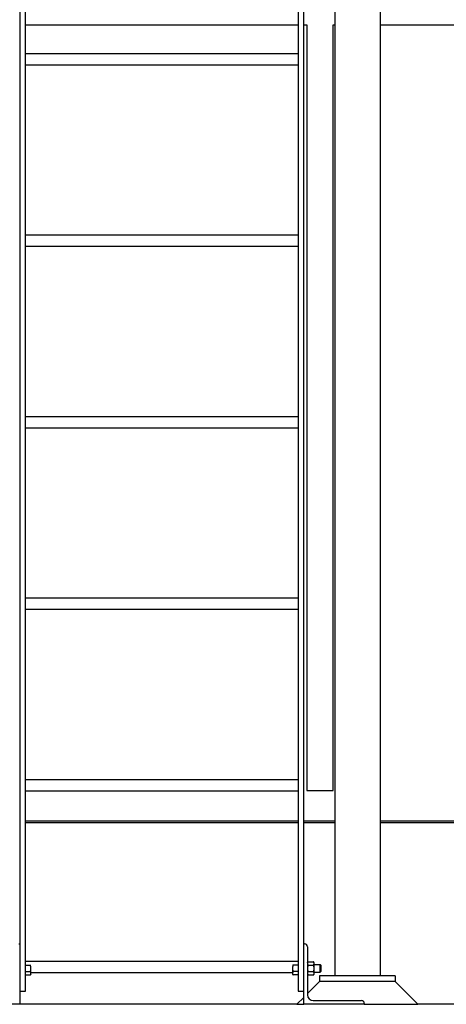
# Model space of a CAD drawing. Header units: inches. Extents: x 18 to 846, y -67 to 561.
# Tile 540 of 656: x 745 to 773, y 89 to 154. Entities that reach past the tile are written whole.
import ezdxf

# ---------------------------------------------------------------- set-up
doc = ezdxf.new("R2010")
doc.units = ezdxf.units.IN
doc.header["$LTSCALE"] = 24
doc.header["$MEASUREMENT"] = 0
doc.layers.add('Visible (ANSI)', color=7, linetype='Continuous', lineweight=30)

msp = doc.modelspace()

# ---------------------------------------------------------------- linework, layer by layer
at = {"layer": 'Visible (ANSI)'}
for p, q in [((745.1258, 192.2322), (745.1258, 89.79286)), ((745.5008, 89.79286), (745.5008, 192.2322)), ((763.5008, 192.2322), (763.5008, 89.79286)), ((763.8758, 89.79286), (763.8758, 192.2322)), ((765.9208, 185.08864), (765.9208, 90.79286)), ((768.9208, 185.08864), (768.9208, 90.79286)), ((745.5008, 153.66786), (763.5008, 153.66786)), ((763.8758, 153.66786), (764.0808, 153.66786)), ((764.0808, 153.66786), (764.0808, 103.05236)), ((765.8308, 153.66786), (765.9208, 153.66786)), ((765.8308, 103.05236), (765.8308, 153.66786)), ((768.9208, 153.66786), (797.8308, 153.66786)), ((745.5008, 151.77786), (763.5008, 151.77786)), ((745.5008, 151.02786), (763.5008, 151.02786)), ((745.5008, 139.77786), (763.5008, 139.77786)), ((745.5008, 139.02786), (763.5008, 139.02786)), ((745.5008, 127.77786), (763.5008, 127.77786)), ((745.5008, 127.02786), (763.5008, 127.02786)), ((745.5008, 115.77786), (763.5008, 115.77786)), ((745.5008, 115.02786), (763.5008, 115.02786)), ((745.5008, 103.77786), (763.5008, 103.77786)), ((745.5008, 103.02786), (763.5008, 103.02786)), ((764.0808, 103.05236), (765.8308, 103.05236)), ((745.5008, 101.05236), (763.5008, 101.05236)), ((763.5008, 100.91786), (745.5008, 100.91786)), ((763.5008, 100.91786), (745.5008, 100.91786)), ((763.8758, 101.05236), (765.9208, 101.05236)), ((765.9208, 100.91786), (763.8758, 100.91786)), ((765.9208, 100.91786), (763.8758, 100.91786)), ((768.9208, 101.05236), (787.0808, 101.05236)), ((782.0808, 100.91786), (768.9208, 100.91786)), ((782.0808, 100.91786), (768.9208, 100.91786)), ((745.0658, 92.91786), (745.1258, 92.91786)), ((745.1258, 92.91786), (745.1258, 88.91786)), ((763.8758, 88.91786), (763.8758, 92.91786)), ((763.8758, 92.91786), (763.9358, 92.91786)), ((764.1258, 92.72786), (764.1258, 89.54786)), ((745.5008, 91.77786), (763.5008, 91.77786)), ((745.50081, 91.50937), (745.50081, 91.52025)), ((745.50081, 91.50937), (745.83131, 91.50937)), ((745.50081, 91.29286), (745.50081, 91.50937)), ((745.50081, 91.07636), (745.50081, 91.29286)), ((745.86481, 91.29286), (745.86481, 91.34786)), ((745.86481, 90.96811), (745.86481, 91.29286)), ((763.1368, 91.34786), (763.1368, 91.29286)), ((763.1368, 91.29286), (763.1368, 90.96811)), ((763.5008, 91.50937), (763.17029, 91.50937)), ((763.5008, 91.52025), (763.5008, 91.50937)), ((763.5008, 91.50937), (763.5008, 91.29286)), ((763.5008, 91.29286), (763.5008, 91.07636)), ((764.1258, 91.66786), (764.1593, 91.72588)), ((764.1593, 91.72588), (764.53031, 91.72588)), ((764.1593, 91.50937), (764.53031, 91.50937)), ((764.5638, 91.66786), (764.53031, 91.72588)), ((764.5638, 91.61762), (764.5638, 91.66786)), ((764.5638, 91.29286), (764.5638, 91.61762)), ((764.5638, 91.54286), (764.95503, 91.54286)), ((764.5638, 90.96811), (764.5638, 91.29286)), ((764.95503, 91.04286), (764.95503, 91.54286)), ((765.0008, 91.49568), (764.95503, 91.54286)), ((765.0008, 91.49568), (765.0008, 91.09005)), ((745.50081, 90.91786), (745.5008, 90.91786)), ((745.50081, 90.96811), (745.50081, 91.07636)), ((745.50081, 91.07636), (745.83131, 91.07636)), ((745.50081, 90.85985), (745.50081, 90.96811)), ((745.50081, 90.85985), (745.83131, 90.85985)), ((745.86481, 90.91786), (745.83131, 90.85985)), ((745.86481, 91.02786), (763.1368, 91.02786)), ((745.86481, 90.91786), (745.86481, 90.96811)), ((763.1368, 90.96811), (763.1368, 90.91786)), ((763.1368, 90.91786), (763.17029, 90.85985)), ((763.5008, 91.07636), (763.17029, 91.07636)), ((763.5008, 90.85985), (763.17029, 90.85985)), ((763.5008, 91.07636), (763.5008, 90.96811)), ((763.5008, 90.96811), (763.5008, 90.85985)), ((763.5008, 90.91786), (763.5008, 90.91786)), ((764.1258, 90.91786), (764.1593, 90.85985)), ((764.1593, 91.07636), (764.53031, 91.07636)), ((764.1593, 90.85985), (764.53031, 90.85985)), ((764.5638, 90.91786), (764.53031, 90.85985)), ((764.5638, 91.04286), (764.95503, 91.04286)), ((764.5638, 90.91786), (764.5638, 90.96811)), ((769.9208, 90.79286), (764.9208, 90.79286)), ((764.9208, 90.79286), (764.9208, 90.41786)), ((765.0008, 91.09005), (764.95503, 91.04286)), ((769.9208, 90.79286), (769.9208, 90.41786)), ((764.9208, 90.41786), (764.1258, 89.62286)), ((769.9208, 90.41786), (764.9208, 90.41786)), ((769.9208, 90.41786), (764.9208, 90.41786)), ((769.9208, 90.41786), (771.4208, 88.91786)), ((745.1258, 89.79286), (745.5008, 89.79286)), ((763.8758, 89.37286), (763.4208, 88.91786)), ((763.5008, 89.79286), (763.8758, 89.79286)), ((764.5058, 89.16786), (767.6858, 89.16786)), ((745.1258, 88.91786), (741.1258, 88.91786)), ((763.4208, 88.91786), (745.1258, 88.91786)), ((763.4208, 88.91786), (763.8758, 88.91786)), ((767.8758, 88.91786), (763.8758, 88.91786)), ((767.8758, 88.97786), (767.8758, 88.91786)), ((767.8758, 88.91786), (771.4208, 88.91786)), ((782.0808, 88.91786), (771.4208, 88.91786))]:
    msp.add_line(p, q, dxfattribs=at)
for centre, radius, start, end in [((763.9358, 92.72786), 0.19, 0, 90), ((764.5058, 89.54786), 0.38, 180, 270), ((767.6858, 88.97786), 0.19, 0, 90)]:
    msp.add_arc(centre, radius, start, end, dxfattribs=at)
for points, weights in [([(745.83131, 91.50937), (745.83449, 91.51488), (745.83735, 91.52025)], [1, 1.00348335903, 1.00632733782]), ([(745.86481, 91.29286), (745.86481, 91.39335), (745.83131, 91.50937)], [1, 1.0379548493, 1]), ([(745.83131, 91.07636), (745.86481, 91.19238), (745.86481, 91.29286)], [1, 1.0379548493, 1]), ([(763.17029, 91.50937), (763.1368, 91.39335), (763.1368, 91.29286)], [1, 1.0379548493, 1]), ([(763.1368, 91.29286), (763.1368, 91.19238), (763.17029, 91.07636)], [1, 1.0379548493, 1]), ([(763.16425, 91.52025), (763.16711, 91.51488), (763.17029, 91.50937)], [1.00632733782, 1.00348335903, 1]), ([(764.1593, 91.72588), (764.1258, 91.66786), (764.1258, 91.61762)], [1, 1.0379548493, 1]), ([(764.1258, 91.61762), (764.1258, 91.56738), (764.1593, 91.50937)], [1, 1.0379548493, 1]), ([(764.1593, 91.50937), (764.1258, 91.39335), (764.1258, 91.29286)], [1, 1.0379548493, 1]), ([(764.1258, 91.29286), (764.1258, 91.19238), (764.1593, 91.07636)], [1, 1.0379548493, 1]), ([(764.5638, 91.61762), (764.5638, 91.66786), (764.53031, 91.72588)], [1, 1.0379548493, 1]), ([(764.53031, 91.50937), (764.5638, 91.56738), (764.5638, 91.61762)], [1, 1.0379548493, 1]), ([(764.5638, 91.29286), (764.5638, 91.39335), (764.53031, 91.50937)], [1, 1.0379548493, 1]), ([(764.53031, 91.07636), (764.5638, 91.19238), (764.5638, 91.29286)], [1, 1.0379548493, 1]), ([(745.86481, 90.96811), (745.86481, 91.01835), (745.83131, 91.07636)], [1, 1.0379548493, 1]), ([(745.83131, 90.85985), (745.86481, 90.91786), (745.86481, 90.96811)], [1, 1.0379548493, 1]), ([(763.17029, 91.07636), (763.1368, 91.01835), (763.1368, 90.96811)], [1, 1.0379548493, 1]), ([(763.1368, 90.96811), (763.1368, 90.91786), (763.17029, 90.85985)], [1, 1.0379548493, 1]), ([(764.1593, 91.07636), (764.1258, 91.01835), (764.1258, 90.96811)], [1, 1.0379548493, 1]), ([(764.1258, 90.96811), (764.1258, 90.91786), (764.1593, 90.85985)], [1, 1.0379548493, 1]), ([(764.5638, 90.96811), (764.5638, 91.01835), (764.53031, 91.07636)], [1, 1.0379548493, 1]), ([(764.53031, 90.85985), (764.5638, 90.91786), (764.5638, 90.96811)], [1, 1.0379548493, 1])]:
    msp.add_rational_spline(points, weights, degree=2, dxfattribs=at)

doc.saveas('drawing.dxf')
